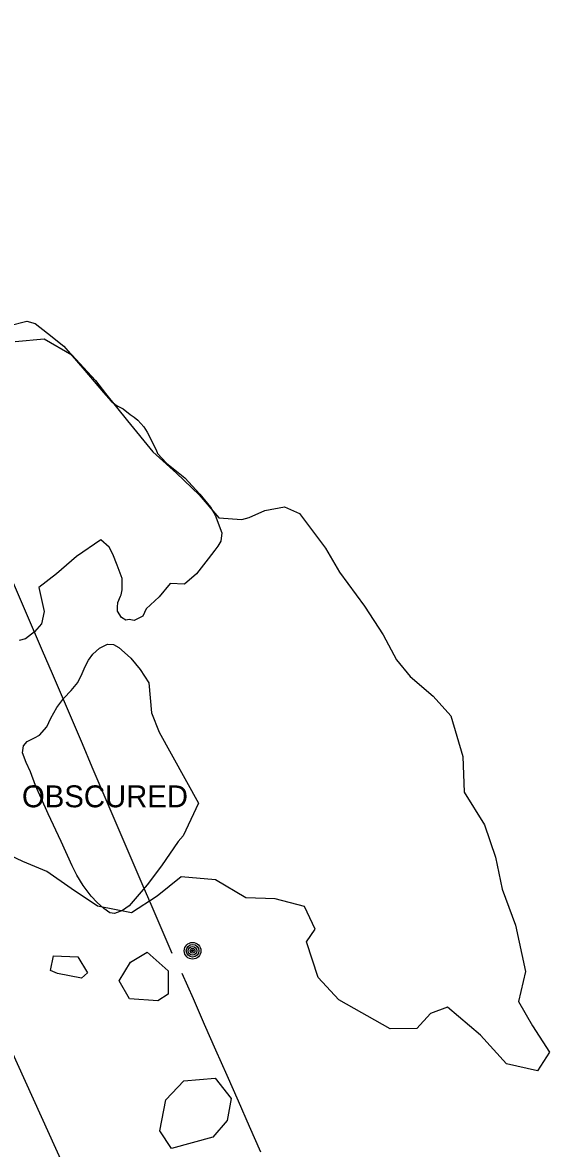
# Model space of a CAD drawing. Extents: x 368532 to 392481, y 10654822 to 10676899.
# Drawn here: x 377961.7 to 378082, y 10662774.9 to 10663032.1 of the extents above; entities that cross this region are included whole.
import ezdxf

# ---------------------------------------------------------------- set-up
doc = ezdxf.new("R2010")
doc.units = 0
for name, color, linetype in [('p_Catenary', 7, 'Continuous'), ('p_dtm obscured area', 7, 'Continuous'), ('p_railroad rr control', 7, 'Continuous'), ('p_utility general pole', 7, 'Continuous'), ('p_veg woods', 7, 'Continuous')]:
    doc.layers.add(name, color=color, linetype=linetype)

msp = doc.modelspace()

# ---------------------------------------------------------------- linework, layer by layer
at = {"layer": 'p_Catenary'}
for points in [[(377995.83, 10662819.42), (377993.56, 10662824.75), (377991.28, 10662830.07), (377989.01, 10662835.39), (377986.73, 10662840.71), (377984.46, 10662846.03), (377982.18, 10662851.36), (377979.91, 10662856.68), (377977.63, 10662862), (377975.36, 10662867.32), (377973.08, 10662872.64), (377970.81, 10662877.97), (377968.53, 10662883.29), (377966.26, 10662888.61), (377963.98, 10662893.93), (377961.71, 10662899.25), (377959.44, 10662904.58)], [(377998.07, 10662814.96), (378000.63, 10662809.13), (378003.2, 10662803.31), (378005.76, 10662797.48), (378008.33, 10662791.65), (378010.89, 10662785.83), (378013.46, 10662780), (378016.02, 10662774.18)]]:
    msp.add_lwpolyline(points, dxfattribs=at)
at = {"layer": 'p_dtm obscured area'}
msp.add_lwpolyline([(377958.53, 10662962.78), (377962.7, 10662963.9), (377964.6, 10662963.37), (377967.4, 10662961.15), (377971.14, 10662958.19), (377975.9, 10662952.59), (377980.21, 10662947.56), (377981.9, 10662945.62), (377982.78, 10662944.9), (377983.49, 10662944.47), (377984.64, 10662943.83), (377986.27, 10662942.55), (377987.15, 10662941.96), (377988.02, 10662941.23), (377988.7, 10662940.53), (377989.36, 10662939.72), (377990.19, 10662938.52), (377990.66, 10662937.56), (377991.39, 10662936.11), (377992.18, 10662934.48), (377992.51, 10662933.64), (377994.6, 10662931.45), (377998.74, 10662928.07), (378002.14, 10662924.39), (378004.63, 10662921.36), (378005.65, 10662919.58), (378007.17, 10662915.52), (378006.96, 10662913.6), (378006.28, 10662912.46), (378005.58, 10662911.53), (378004.08, 10662909.58), (378001.39, 10662906.17), (377998.68, 10662903.79), (377995.41, 10662903.92), (377992.92, 10662900.9), (377989.94, 10662898.14), (377989.17, 10662896.51), (377987.2, 10662895.49), (377986.06, 10662895.7), (377985.26, 10662895.56), (377984.28, 10662896.16), (377983.42, 10662897.64), (377983.37, 10662898.56), (377983.43, 10662899.6), (377984.05, 10662901.06), (377984.19, 10662901.36), (377984.43, 10662902.52), (377984.41, 10662905.09), (377983.33, 10662908.12), (377982.29, 10662910.69), (377981.51, 10662912.22), (377979.61, 10662913.93), (377974.05, 10662910.13), (377969.44, 10662906.16), (377965.44, 10662903.06), (377966.68, 10662897.52), (377966.07, 10662894.71), (377964.45, 10662892.89), (377962.41, 10662891.3), (377960.97, 10662890.91)], dxfattribs=at)
msp.add_lwpolyline([(377997.25, 10662845.01), (377993.43, 10662839.48), (377990.19, 10662835.13), (377986.98, 10662831.43), (377986.03, 10662830.3), (377984.55, 10662829.27), (377982.68, 10662828.59), (377981.67, 10662828.75), (377980.3, 10662829.71), (377978.76, 10662831.07), (377977.4, 10662832.57), (377975.56, 10662834.96), (377974.12, 10662837.3), (377973, 10662839.47), (377970.54, 10662845.01), (377967.57, 10662851.31), (377964.68, 10662857.85), (377963.53, 10662860.92), (377962.56, 10662863.07), (377961.71, 10662865.27), (377961.94, 10662866.84), (377962.8, 10662867.85), (377964.45, 10662868.73), (377965.56, 10662869.34), (377967.25, 10662871.23), (377968.19, 10662873.2), (377969.56, 10662875.65), (377971.12, 10662877.78), (377972.84, 10662879.55), (377974.31, 10662881.34), (377975.33, 10662883.42), (377976.01, 10662884.98), (377976.76, 10662886.46), (377977.73, 10662887.8), (377979.3, 10662889.21), (377981.11, 10662890.07), (377982.48, 10662890.05), (377983.65, 10662889.33), (377984.98, 10662888.22), (377986.41, 10662886.89), (377988.57, 10662884.32), (377990.51, 10662881.3), (377991.13, 10662874.4), (377992.88, 10662870.02), (378001.87, 10662853.76), (377998.35, 10662846.34)], close=True, dxfattribs=at)
at = {"layer": 'p_railroad rr control'}
msp.add_lwpolyline([(378042.9, 10662611.89), (378024.32, 10662653.23), (377997.98, 10662711.65), (377976.23, 10662759.59), (377952.15, 10662812.77), (377929.23, 10662863.82), (377907.89, 10662911.65), (377883.8, 10662964.88), (377859.94, 10663016.94), (377853.33, 10663032.08)], dxfattribs=at)
at = {"layer": 'p_utility general pole'}
for radius in [1.9, 1.44, 0.973, 0.539, 0.192]:
    msp.add_circle((378000.52, 10662820.06), radius, dxfattribs=at)
at = {"layer": 'p_veg woods'}
msp.add_lwpolyline([(377960.06, 10662959.19), (377966.63, 10662959.82), (377972.99, 10662956.16), (377978.33, 10662950.32), (377980.68, 10662947.32), (377985.63, 10662941.13), (377991.47, 10662933.99), (377996.88, 10662929.19), (378002, 10662924.18), (378006.48, 10662918.92), (378011.74, 10662918.56), (378013.46, 10662919), (378017.04, 10662920.61), (378021.52, 10662921.43), (378024.95, 10662919.92), (378030.88, 10662911.99), (378034.09, 10662906.56), (378039.73, 10662898.78), (378044.03, 10662892.22), (378047.03, 10662886.54), (378050.16, 10662882.72), (378055.41, 10662878.24), (378059.47, 10662873.75), (378062.24, 10662864.46), (378062.49, 10662856.31), (378067.17, 10662848.8), (378069.67, 10662841.46), (378071.18, 10662834.11), (378074.24, 10662825.95), (378076.48, 10662815.33), (378074.9, 10662808.45), (378078.09, 10662802.93), (378081.98, 10662796.94), (378079.26, 10662792.68), (378072.2, 10662794.25), (378066.25, 10662800.82), (378058.73, 10662807.19), (378054.84, 10662805.72), (378051.71, 10662802.32), (378045.62, 10662802.24), (378033.92, 10662808.9), (378029.19, 10662813.95), (378026.51, 10662822.13), (378028.53, 10662825.02), (378026.03, 10662830.15), (378019.36, 10662831.92), (378012.67, 10662832.15), (378005.75, 10662836.3), (377997.92, 10662836.98), (377992.41, 10662832.51), (377986.58, 10662828.74), (377978.78, 10662830.26), (377972.79, 10662834.31), (377967.27, 10662838.14), (377961.74, 10662840.49), (377954.91, 10662843.64)], dxfattribs=at)
for points in [[(377969.71, 10662814.84), (377968.1, 10662815.58), (377968.78, 10662818.92), (377974.34, 10662818.7), (377976.56, 10662815.01), (377975.2, 10662813.79)], [(377986.13, 10662809.12), (377983.75, 10662813.24), (377986.36, 10662817.5), (377990.12, 10662819.73), (377994.94, 10662815.52), (377994.93, 10662810.18), (377992.61, 10662808.65)], [(377995.72, 10662774.93), (377993.07, 10662778.93), (377994.39, 10662785.99), (377998.52, 10662790.37), (378005.71, 10662790.98), (378009.29, 10662786.34), (378008.45, 10662781.32), (378005.17, 10662777.53)]]:
    msp.add_lwpolyline(points, close=True, dxfattribs=at)

# ---------------------------------------------------------------- texts
at = {"layer": 'p_dtm obscured area'}
msp.add_text(' OBSCURED', height=5, dxfattribs=at).set_placement((377959.72, 10662852.84))

doc.saveas('drawing.dxf')
